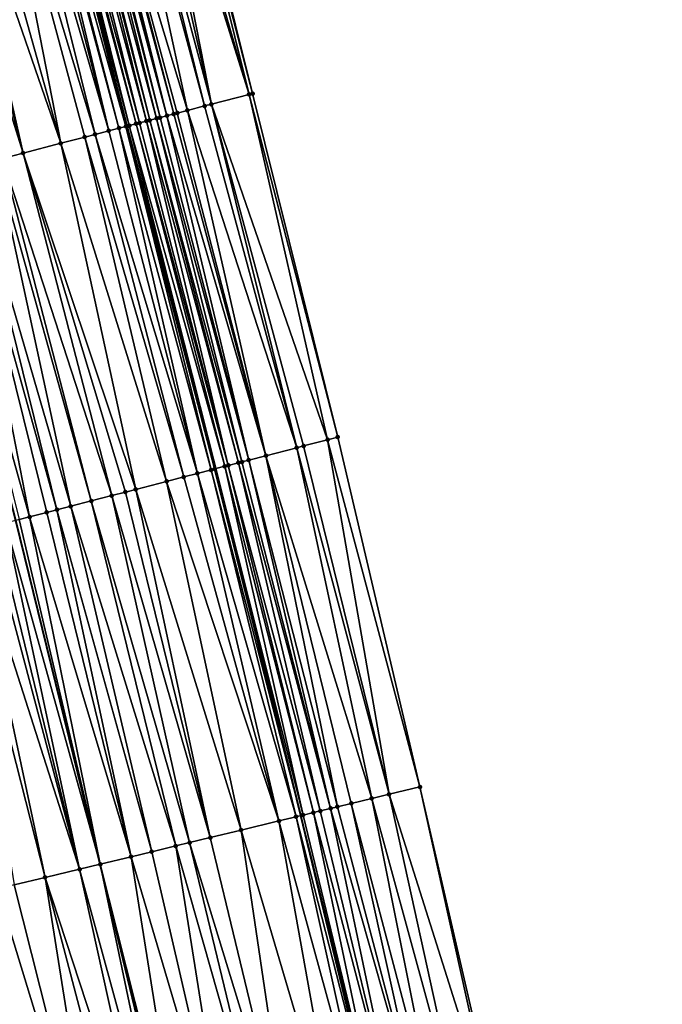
# Model space of a CAD drawing. Header units: feet. Extents: x 2004186 to 2014793, y 836912 to 864902.
# Tile 321 of 656: x 2010578 to 2010614, y 847304 to 847359. Entities that reach past the tile are written whole.
import ezdxf

# ---------------------------------------------------------------- set-up
doc = ezdxf.new("R2010")
doc.units = ezdxf.units.FT
doc.header["$LTSCALE"] = 100
doc.header["$MEASUREMENT"] = 0
for name, color, linetype, lineweight in [('EP_Travel Lane', 5, 'Continuous', 40), ('GPL_Skip Line', 2, 'Continuous', 40), ('Road Shots', 4, 'Continuous', 200), ('Road X-Section', 30, 'Continuous', 13)]:
    doc.layers.add(name, color=color, linetype=linetype, lineweight=lineweight)
doc.layers.add('I-77 SB_MM21-27-Surface-Border', color=7, linetype='Continuous')
doc.layers.add('I-77 SB_MM21-27-Surface-TIN', color=7, linetype='Continuous')

msp = doc.modelspace()

# ---------------------------------------------------------------- linework, layer by layer
at = {"layer": 'EP_Travel Lane'}
msp.add_polyline3d([(2010608.091378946, 847255.9501270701, 435.0121007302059), (2010603.394446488, 847275.3906890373, 434.9537945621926), (2010598.697513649, 847294.8312525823, 434.8961505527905), (2010594.000583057, 847314.2718068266, 434.8348474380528), (2010589.190720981, 847333.8803768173, 434.7601839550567), (2010584.182353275, 847353.2428890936, 434.6585365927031), (2010579.173935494, 847372.605594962, 434.6131880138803), (2010574.16553842, 847391.9682207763, 434.5445735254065), (2010569.039103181, 847411.4700085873, 434.4781928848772), (2010563.753789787, 847430.7588631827, 434.4026374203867), (2010558.468456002, 847450.0477921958, 434.3516094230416), (2010553.183134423, 847469.3366766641, 434.2858697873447), (2010547.781867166, 847488.7685210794, 434.2183601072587), (2010542.268788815, 847507.9936239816, 434.1532750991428), (2010536.755688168, 847527.2188046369, 434.1100472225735), (2010531.242614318, 847546.4438918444, 434.0405169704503)], dxfattribs=at)
at = {"layer": 'GPL_Skip Line'}
msp.add_polyline3d([(2010596.746246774, 847253.2076785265, 434.5645376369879), (2010592.049026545, 847272.648150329, 434.498719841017), (2010587.351797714, 847292.0886577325, 434.4466148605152), (2010582.654565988, 847311.5291771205, 434.3991260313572), (2010577.889383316, 847330.9526355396, 434.3357443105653), (2010572.876274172, 847350.313974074, 434.2487955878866), (2010567.863155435, 847369.6753496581, 434.1726220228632), (2010562.850011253, 847389.0368235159, 434.1250293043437), (2010557.764593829, 847408.3789562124, 434.0537638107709), (2010552.478721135, 847427.6676496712, 433.9758001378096), (2010547.192828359, 847446.9564164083, 433.9219558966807), (2010541.906942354, 847466.2451584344, 433.8599779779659), (2010536.53558436, 847485.5097937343, 433.7948865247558), (2010530.971944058, 847504.7202414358, 433.7267664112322), (2010525.4082939, 847523.9307231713, 433.6682218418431), (2010519.844656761, 847543.1411599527, 433.5970293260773)], dxfattribs=at)
at = {"layer": 'I-77 SB_MM21-27-Surface-Border', "color": 3, "linetype": 'ByBlock', "lineweight": -2}
msp.add_polyline3d([(2010537.901861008, 847548.3734999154, 434.2969934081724), (2010543.465499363, 847529.1630589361, 434.3670536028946), (2010549.029155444, 847509.9525567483, 434.4198438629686), (2010554.784894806, 847490.7977682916, 434.4942972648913), (2010560.230756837, 847471.2688848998, 434.5547133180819), (2010565.709528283, 847452.0330125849, 434.620206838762), (2010570.995420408, 847432.7442482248, 434.6747787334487), (2010576.088425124, 847413.4026213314, 434.7282799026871), (2010581.436470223, 847393.8517532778, 434.7942520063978), (2010586.449589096, 847374.490377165, 434.8702474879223), (2010591.269088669, 847355.0788855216, 434.9509261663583), (2010596.088601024, 847335.6673445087, 435.0172466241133), (2010600.733873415, 847315.8993769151, 435.0778965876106), (2010605.23669346, 847296.4119096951, 435.1348979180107), (2010609.933920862, 847276.9714082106, 435.1891929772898), (2010614.43675378, 847257.4838877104, 435.2256373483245)], dxfattribs=at)
at = {"layer": 'I-77 SB_MM21-27-Surface-TIN', "color": 128, "linetype": 'ByBlock', "lineweight": -2}
for points in [[(2010585.09432069, 847374.1393108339, 434.8279365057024), (2010584.513491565, 847373.9888530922, 434.8095872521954), (2010588.945773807, 847354.4770482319, 434.8756901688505)], [(2010585.481541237, 847374.2396116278, 434.8388991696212), (2010585.09432069, 847374.1393108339, 434.8279365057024), (2010591.0754799, 847355.0287293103, 434.9437537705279)], [(2010585.09432069, 847374.1393108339, 434.8279365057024), (2010588.945773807, 847354.4770482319, 434.8756901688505), (2010591.0754799, 847355.0287293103, 434.9437537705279)], [(2010586.255979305, 847374.4402249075, 434.8642249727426), (2010585.481541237, 847374.2396116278, 434.8388991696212), (2010591.0754799, 847355.0287293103, 434.9437537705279)], [(2010586.255979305, 847374.4402249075, 434.8642249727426), (2010591.269088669, 847355.0788855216, 434.9509261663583), (2010586.449589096, 847374.490377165, 434.8702474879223)], [(2010586.255979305, 847374.4402249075, 434.8642249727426), (2010591.0754799, 847355.0287293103, 434.9437537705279), (2010591.269088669, 847355.0788855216, 434.9509261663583)], [(2010583.351831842, 847373.6879433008, 434.7745441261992), (2010581.802951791, 847373.2867318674, 434.7282916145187), (2010587.590502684, 847354.125992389, 434.8364295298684)], [(2010583.739050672, 847373.7882507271, 434.7874357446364), (2010583.351831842, 847373.6879433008, 434.7745441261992), (2010588.558553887, 847354.3767450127, 434.8640221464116)], [(2010583.351831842, 847373.6879433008, 434.7745441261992), (2010587.590502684, 847354.125992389, 434.8364295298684), (2010588.558553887, 847354.3767450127, 434.8640221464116)], [(2010584.513491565, 847373.9888530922, 434.8095872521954), (2010583.739050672, 847373.7882507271, 434.7874357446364), (2010588.945773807, 847354.4770482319, 434.8756901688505)], [(2010583.739050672, 847373.7882507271, 434.7874357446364), (2010588.558553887, 847354.3767450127, 434.8640221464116), (2010588.945773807, 847354.4770482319, 434.8756901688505)], [(2010580.64131089, 847372.9857493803, 434.6721064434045), (2010580.447699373, 847372.9356037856, 434.668021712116), (2010585.460815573, 847353.5742379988, 434.7470446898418)], [(2010581.028527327, 847373.0860660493, 434.6876860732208), (2010580.64131089, 847372.9857493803, 434.6721064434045), (2010585.848038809, 847353.6745284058, 434.7549865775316)], [(2010580.64131089, 847372.9857493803, 434.6721064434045), (2010585.460815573, 847353.5742379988, 434.7470446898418), (2010585.848038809, 847353.6745284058, 434.7549865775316)], [(2010581.222138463, 847373.1362131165, 434.692199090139), (2010581.028527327, 847373.0860660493, 434.6876860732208), (2010586.041648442, 847353.7246812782, 434.7611878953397)], [(2010581.028527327, 847373.0860660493, 434.6876860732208), (2010585.848038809, 847353.6745284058, 434.7549865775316), (2010586.041648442, 847353.7246812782, 434.7611878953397)], [(2010581.415745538, 847373.1863758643, 434.7012723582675), (2010581.222138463, 847373.1362131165, 434.692199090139), (2010586.428859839, 847353.8250174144, 434.7824291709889)], [(2010581.222138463, 847373.1362131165, 434.692199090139), (2010586.041648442, 847353.7246812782, 434.7611878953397), (2010586.428859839, 847353.8250174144, 434.7824291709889)], [(2010581.609347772, 847373.2365573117, 434.715784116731), (2010581.415745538, 847373.1863758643, 434.7012723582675), (2010586.428859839, 847353.8250174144, 434.7824291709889)], [(2010581.802951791, 847373.2867318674, 434.7282916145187), (2010581.609347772, 847373.2365573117, 434.715784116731), (2010586.81606412, 847353.925381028, 434.8116617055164)], [(2010581.609347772, 847373.2365573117, 434.715784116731), (2010586.428859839, 847353.8250174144, 434.7824291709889), (2010586.81606412, 847353.925381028, 434.8116617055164)], [(2010581.802951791, 847373.2867318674, 434.7282916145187), (2010587.009671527, 847353.9755424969, 434.8203631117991), (2010587.590502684, 847354.125992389, 434.8364295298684)], [(2010581.802951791, 847373.2867318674, 434.7282916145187), (2010586.81606412, 847353.925381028, 434.8116617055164), (2010587.009671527, 847353.9755424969, 434.8203631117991)], [(2010578.5116156, 847372.4340265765, 434.5919078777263), (2010578.124395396, 847372.3337244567, 434.5805595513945), (2010583.137535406, 847352.9722667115, 434.6328383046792)], [(2010578.705223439, 847372.4841863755, 434.6001236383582), (2010578.5116156, 847372.4340265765, 434.5919078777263), (2010583.718367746, 847353.1227120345, 434.647575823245)], [(2010578.5116156, 847372.4340265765, 434.5919078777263), (2010583.137535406, 847352.9722667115, 434.6328383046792), (2010583.718367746, 847353.1227120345, 434.647575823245)], [(2010578.705223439, 847372.4841863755, 434.6001236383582), (2010584.105592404, 847353.2229969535, 434.653921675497), (2010579.173935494, 847372.605594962, 434.6131880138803)], [(2010578.705223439, 847372.4841863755, 434.6001236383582), (2010583.718367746, 847353.1227120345, 434.647575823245), (2010584.105592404, 847353.2229969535, 434.653921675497)], [(2010579.286054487, 847372.6346366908, 434.6163130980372), (2010579.173935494, 847372.605594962, 434.6131880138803), (2010584.299197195, 847353.2731685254, 434.665561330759)], [(2010584.105592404, 847353.2229969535, 434.653921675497), (2010584.182353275, 847353.2428890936, 434.6585365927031), (2010579.173935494, 847372.605594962, 434.6131880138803)], [(2010584.299197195, 847353.2731685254, 434.665561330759), (2010579.173935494, 847372.605594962, 434.6131880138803), (2010584.182353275, 847353.2428890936, 434.6585365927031)], [(2010579.479656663, 847372.6848183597, 434.6308892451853), (2010579.286054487, 847372.6346366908, 434.6163130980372), (2010584.299197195, 847353.2731685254, 434.665561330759)], [(2010579.67325674, 847372.735008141, 434.6478246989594), (2010579.479656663, 847372.6848183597, 434.6308892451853), (2010584.686389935, 847353.3735767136, 434.7077574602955)], [(2010579.479656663, 847372.6848183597, 434.6308892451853), (2010584.299197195, 847353.2731685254, 434.665561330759), (2010584.686389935, 847353.3735767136, 434.7077574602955)], [(2010580.060473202, 847372.8353247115, 434.663375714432), (2010579.67325674, 847372.735008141, 434.6478246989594), (2010584.879989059, 847353.4237701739, 434.7257629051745)], [(2010579.67325674, 847372.735008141, 434.6478246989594), (2010584.686389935, 847353.3735767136, 434.7077574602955), (2010584.879989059, 847353.4237701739, 434.7257629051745)], [(2010580.447699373, 847372.9356037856, 434.668021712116), (2010580.060473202, 847372.8353247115, 434.663375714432), (2010585.26720566, 847353.5240862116, 434.741158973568)], [(2010580.060473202, 847372.8353247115, 434.663375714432), (2010584.879989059, 847353.4237701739, 434.7257629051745), (2010585.26720566, 847353.5240862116, 434.741158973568)], [(2010580.447699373, 847372.9356037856, 434.668021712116), (2010585.26720566, 847353.5240862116, 434.741158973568), (2010585.460815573, 847353.5742379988, 434.7470446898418)], [(2010576.57553097, 847371.932452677, 434.5167565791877), (2010575.026661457, 847371.5312005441, 434.4586674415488), (2010580.427009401, 847352.2700923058, 434.5360760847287)], [(2010577.543568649, 847372.1832575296, 434.5595388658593), (2010576.57553097, 847371.932452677, 434.5167565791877), (2010582.363098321, 847352.7716496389, 434.6064093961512)], [(2010576.57553097, 847371.932452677, 434.5167565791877), (2010581.782270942, 847352.6211851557, 434.5860995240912), (2010582.363098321, 847352.7716496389, 434.6064093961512)], [(2010576.57553097, 847371.932452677, 434.5167565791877), (2010580.427009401, 847352.2700923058, 434.5360760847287), (2010581.782270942, 847352.6211851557, 434.5860995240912)], [(2010578.124395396, 847372.3337244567, 434.5805595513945), (2010577.543568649, 847372.1832575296, 434.5595388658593), (2010583.137535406, 847352.9722667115, 434.6328383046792)], [(2010577.543568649, 847372.1832575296, 434.5595388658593), (2010582.363098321, 847352.7716496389, 434.6064093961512), (2010583.137535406, 847352.9722667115, 434.6328383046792)], [(2010575.026661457, 847371.5312005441, 434.4586674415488), (2010573.865008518, 847371.2302645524, 434.4160044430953), (2010580.427009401, 847352.2700923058, 434.5360760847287)], [(2010573.284184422, 847371.0797873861, 434.3920060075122), (2010572.316144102, 847370.8289927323, 434.3521897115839), (2010578.297313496, 847351.7183718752, 434.4565677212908)], [(2010572.316144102, 847370.8289927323, 434.3521897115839), (2010577.135660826, 847351.4174348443, 434.4136024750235), (2010578.297313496, 847351.7183718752, 434.4565677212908)], [(2010573.865008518, 847371.2302645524, 434.4160044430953), (2010573.284184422, 847371.0797873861, 434.3920060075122), (2010578.297313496, 847351.7183718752, 434.4565677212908)], [(2010573.865008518, 847371.2302645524, 434.4160044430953), (2010578.297313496, 847351.7183718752, 434.4565677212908), (2010580.427009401, 847352.2700923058, 434.5360760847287)], [(2010591.0754799, 847355.0287293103, 434.9437537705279), (2010588.945773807, 847354.4770482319, 434.8756901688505), (2010595.507771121, 847335.5168897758, 434.9997723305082)], [(2010591.0754799, 847355.0287293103, 434.9437537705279), (2010596.088601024, 847335.6673445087, 435.0172466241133), (2010591.269088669, 847355.0788855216, 434.9509261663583)], [(2010591.0754799, 847355.0287293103, 434.9437537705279), (2010595.507771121, 847335.5168897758, 434.9997723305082), (2010596.088601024, 847335.6673445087, 435.0172466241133)], [(2010587.590502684, 847354.125992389, 434.8364295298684), (2010587.009671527, 847353.9755424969, 434.8203631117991), (2010592.022795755, 847334.6141457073, 434.8903694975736)], [(2010588.558553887, 847354.3767450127, 434.8640221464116), (2010587.590502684, 847354.125992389, 434.8364295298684), (2010593.765283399, 847335.0655178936, 434.945115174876)], [(2010587.590502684, 847354.125992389, 434.8364295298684), (2010592.022795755, 847334.6141457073, 434.8903694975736), (2010593.765283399, 847335.0655178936, 434.945115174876)], [(2010588.945773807, 847354.4770482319, 434.8756901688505), (2010588.558553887, 847354.3767450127, 434.8640221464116), (2010593.765283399, 847335.0655178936, 434.945115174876)], [(2010588.945773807, 847354.4770482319, 434.8756901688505), (2010594.15250408, 847335.165818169, 434.9559270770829), (2010595.507771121, 847335.5168897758, 434.9997723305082)], [(2010588.945773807, 847354.4770482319, 434.8756901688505), (2010593.765283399, 847335.0655178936, 434.945115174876), (2010594.15250408, 847335.165818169, 434.9559270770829)], [(2010585.26720566, 847353.5240862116, 434.741158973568), (2010584.879989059, 847353.4237701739, 434.7257629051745), (2010589.893102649, 847334.0624144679, 434.8077176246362)], [(2010585.460815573, 847353.5742379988, 434.7470446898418), (2010585.26720566, 847353.5240862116, 434.741158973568), (2010590.473934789, 847334.2128605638, 434.8226799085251)], [(2010585.26720566, 847353.5240862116, 434.741158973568), (2010589.893102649, 847334.0624144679, 434.8077176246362), (2010590.473934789, 847334.2128605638, 434.8226799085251)], [(2010585.848038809, 847353.6745284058, 434.7549865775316), (2010585.460815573, 847353.5742379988, 434.7470446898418), (2010590.667542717, 847334.2630200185, 434.8307955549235)], [(2010585.460815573, 847353.5742379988, 434.7470446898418), (2010590.473934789, 847334.2128605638, 434.8226799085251), (2010590.667542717, 847334.2630200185, 434.8307955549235)], [(2010586.041648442, 847353.7246812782, 434.7611878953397), (2010585.848038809, 847353.6745284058, 434.7549865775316), (2010591.054754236, 847334.3633556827, 434.851899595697)], [(2010585.848038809, 847353.6745284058, 434.7549865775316), (2010590.667542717, 847334.2630200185, 434.8307955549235), (2010591.054754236, 847334.3633556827, 434.851899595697)], [(2010586.428859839, 847353.8250174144, 434.7824291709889), (2010586.041648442, 847353.7246812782, 434.7611878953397), (2010591.054754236, 847334.3633556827, 434.851899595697)], [(2010586.81606412, 847353.925381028, 434.8116617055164), (2010586.428859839, 847353.8250174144, 434.7824291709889), (2010592.022795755, 847334.6141457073, 434.8903694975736)], [(2010586.428859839, 847353.8250174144, 434.7824291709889), (2010591.054754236, 847334.3633556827, 434.851899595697), (2010592.022795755, 847334.6141457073, 434.8903694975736)], [(2010587.009671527, 847353.9755424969, 434.8203631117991), (2010586.81606412, 847353.925381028, 434.8116617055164), (2010592.022795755, 847334.6141457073, 434.8903694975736)], [(2010583.137535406, 847352.9722667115, 434.6328383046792), (2010582.363098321, 847352.7716496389, 434.6064093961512), (2010588.150641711, 847333.6109391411, 434.7229756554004)], [(2010583.718367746, 847353.1227120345, 434.647575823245), (2010583.137535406, 847352.9722667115, 434.6328383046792), (2010588.150641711, 847333.6109391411, 434.7229756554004)], [(2010584.105592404, 847353.2229969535, 434.653921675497), (2010583.718367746, 847353.1227120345, 434.647575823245), (2010588.925082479, 847333.8115419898, 434.7452678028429)], [(2010583.718367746, 847353.1227120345, 434.647575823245), (2010588.150641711, 847333.6109391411, 434.7229756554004), (2010588.925082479, 847333.8115419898, 434.7452678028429)], [(2010584.105592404, 847353.2229969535, 434.653921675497), (2010589.190720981, 847333.8803768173, 434.7601839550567), (2010584.182353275, 847353.2428890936, 434.6585365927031)], [(2010584.105592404, 847353.2229969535, 434.653921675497), (2010589.118689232, 847333.8617059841, 434.7547036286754), (2010589.190720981, 847333.8803768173, 434.7601839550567)], [(2010584.105592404, 847353.2229969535, 434.653921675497), (2010588.925082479, 847333.8115419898, 434.7452678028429), (2010589.118689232, 847333.8617059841, 434.7547036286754)], [(2010584.299197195, 847353.2731685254, 434.665561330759), (2010584.182353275, 847353.2428890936, 434.6585365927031), (2010589.190720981, 847333.8803768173, 434.7601839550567)], [(2010584.686389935, 847353.3735767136, 434.7077574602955), (2010584.299197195, 847353.2731685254, 434.665561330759), (2010589.699495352, 847334.012252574, 434.798892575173)], [(2010584.299197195, 847353.2731685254, 434.665561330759), (2010589.190720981, 847333.8803768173, 434.7601839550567), (2010589.699495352, 847334.012252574, 434.798892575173)], [(2010584.879989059, 847353.4237701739, 434.7257629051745), (2010584.686389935, 847353.3735767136, 434.7077574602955), (2010589.893102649, 847334.0624144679, 434.8077176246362)], [(2010584.686389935, 847353.3735767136, 434.7077574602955), (2010589.699495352, 847334.012252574, 434.798892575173), (2010589.893102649, 847334.0624144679, 434.8077176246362)], [(2010581.782270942, 847352.6211851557, 434.5860995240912), (2010580.427009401, 847352.2700923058, 434.5360760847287), (2010586.408161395, 847333.1595386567, 434.6600000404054)], [(2010582.363098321, 847352.7716496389, 434.6064093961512), (2010581.782270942, 847352.6211851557, 434.5860995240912), (2010587.376203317, 847333.4103271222, 434.6980164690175)], [(2010581.782270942, 847352.6211851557, 434.5860995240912), (2010586.408161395, 847333.1595386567, 434.6600000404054), (2010587.376203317, 847333.4103271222, 434.6980164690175)], [(2010582.363098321, 847352.7716496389, 434.6064093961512), (2010587.376203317, 847333.4103271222, 434.6980164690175), (2010588.150641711, 847333.6109391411, 434.7229756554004)], [(2010580.427009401, 847352.2700923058, 434.5360760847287), (2010578.297313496, 847351.7183718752, 434.4565677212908), (2010584.665687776, 847332.7081123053, 434.5895015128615)], [(2010580.427009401, 847352.2700923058, 434.5360760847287), (2010584.665687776, 847332.7081123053, 434.5895015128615), (2010586.408161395, 847333.1595386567, 434.6600000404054)], [(2010576.748445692, 847351.3171131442, 434.3965596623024), (2010575.39318925, 847350.9660006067, 434.3408104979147), (2010580.987120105, 847331.7551484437, 434.454434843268)], [(2010577.135660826, 847351.4174348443, 434.4136024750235), (2010576.748445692, 847351.3171131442, 434.3965596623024), (2010582.148768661, 847332.0561013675, 434.5020220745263)], [(2010576.748445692, 847351.3171131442, 434.3965596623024), (2010580.987120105, 847331.7551484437, 434.454434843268), (2010582.148768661, 847332.0561013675, 434.5020220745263)], [(2010578.297313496, 847351.7183718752, 434.4565677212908), (2010577.135660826, 847351.4174348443, 434.4136024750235), (2010583.310423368, 847332.357030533, 434.5426998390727)], [(2010577.135660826, 847351.4174348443, 434.4136024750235), (2010582.148768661, 847332.0561013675, 434.5020220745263), (2010583.310423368, 847332.357030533, 434.5426998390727)], [(2010578.297313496, 847351.7183718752, 434.4565677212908), (2010584.084858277, 847332.5576560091, 434.5715726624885), (2010584.665687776, 847332.7081123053, 434.5895015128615)], [(2010578.297313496, 847351.7183718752, 434.4565677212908), (2010583.310423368, 847332.357030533, 434.5426998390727), (2010584.084858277, 847332.5576560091, 434.5715726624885)], [(2010574.812363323, 847350.8155305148, 434.3188694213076), (2010573.263490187, 847350.4142923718, 434.2648490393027), (2010578.663815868, 847331.1532701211, 434.3672652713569)], [(2010575.39318925, 847350.9660006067, 434.3408104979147), (2010574.812363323, 847350.8155305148, 434.3188694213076), (2010580.212683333, 847331.5545301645, 434.4276550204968)], [(2010574.812363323, 847350.8155305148, 434.3188694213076), (2010579.631857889, 847331.4040582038, 434.4051704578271), (2010580.212683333, 847331.5545301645, 434.4276550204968)], [(2010574.812363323, 847350.8155305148, 434.3188694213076), (2010578.663815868, 847331.1532701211, 434.3672652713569), (2010579.631857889, 847331.4040582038, 434.4051704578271)], [(2010575.39318925, 847350.9660006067, 434.3408104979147), (2010580.212683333, 847331.5545301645, 434.4276550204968), (2010580.987120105, 847331.7551484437, 434.454434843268)], [(2010573.263490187, 847350.4142923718, 434.2648490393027), (2010578.082992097, 847331.0027917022, 434.3429024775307), (2010578.663815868, 847331.1532701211, 434.3672652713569)], [(2010594.15250408, 847335.165818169, 434.9559270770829), (2010593.765283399, 847335.0655178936, 434.945115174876), (2010598.984258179, 847315.4764743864, 435.0199251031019)], [(2010595.507771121, 847335.5168897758, 434.9997723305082), (2010594.15250408, 847335.165818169, 434.9559270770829), (2010598.984258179, 847315.4764743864, 435.0199251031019)], [(2010595.507771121, 847335.5168897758, 434.9997723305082), (2010600.733873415, 847315.8993769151, 435.0778965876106), (2010596.088601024, 847335.6673445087, 435.0172466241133)], [(2010595.507771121, 847335.5168897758, 434.9997723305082), (2010598.984258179, 847315.4764743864, 435.0199251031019), (2010600.733873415, 847315.8993769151, 435.0778965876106)], [(2010592.022795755, 847334.6141457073, 434.8903694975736), (2010591.054754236, 847334.3633556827, 434.851899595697), (2010596.06823883, 847314.7716118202, 434.913669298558)], [(2010593.765283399, 847335.0655178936, 434.945115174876), (2010592.022795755, 847334.6141457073, 434.8903694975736), (2010598.012248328, 847315.2415342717, 434.9899275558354)], [(2010592.022795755, 847334.6141457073, 434.8903694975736), (2010596.845838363, 847314.95959846, 434.9509745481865), (2010598.012248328, 847315.2415342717, 434.9899275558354)], [(2010592.022795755, 847334.6141457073, 434.8903694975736), (2010596.06823883, 847314.7716118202, 434.913669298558), (2010596.845838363, 847314.95959846, 434.9509745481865)], [(2010593.765283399, 847335.0655178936, 434.945115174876), (2010598.012248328, 847315.2415342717, 434.9899275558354), (2010598.984258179, 847315.4764743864, 435.0199251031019)], [(2010589.699495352, 847334.012252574, 434.798892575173), (2010589.190720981, 847333.8803768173, 434.7601839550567), (2010594.124227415, 847314.301697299, 434.8404656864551)], [(2010589.893102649, 847334.0624144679, 434.8077176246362), (2010589.699495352, 847334.012252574, 434.798892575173), (2010594.707426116, 847314.4426912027, 434.8699560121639)], [(2010589.699495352, 847334.012252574, 434.798892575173), (2010594.124227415, 847314.301697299, 434.8404656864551), (2010594.707426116, 847314.4426912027, 434.8699560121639)], [(2010590.473934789, 847334.2128605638, 434.8226799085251), (2010589.893102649, 847334.0624144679, 434.8077176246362), (2010595.096228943, 847314.5366718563, 434.8837297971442)], [(2010589.893102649, 847334.0624144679, 434.8077176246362), (2010594.707426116, 847314.4426912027, 434.8699560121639), (2010595.096228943, 847314.5366718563, 434.8837297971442)], [(2010590.667542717, 847334.2630200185, 434.8307955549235), (2010590.473934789, 847334.2128605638, 434.8226799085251), (2010595.679436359, 847314.6776296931, 434.8993278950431)], [(2010590.473934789, 847334.2128605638, 434.8226799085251), (2010595.096228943, 847314.5366718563, 434.8837297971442), (2010595.679436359, 847314.6776296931, 434.8993278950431)], [(2010591.054754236, 847334.3633556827, 434.851899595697), (2010590.667542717, 847334.2630200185, 434.8307955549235), (2010595.679436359, 847314.6776296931, 434.8993278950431)], [(2010591.054754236, 847334.3633556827, 434.851899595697), (2010595.679436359, 847314.6776296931, 434.8993278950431), (2010596.06823883, 847314.7716118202, 434.913669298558)], [(2010588.150641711, 847333.6109391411, 434.7229756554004), (2010587.376203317, 847333.4103271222, 434.6980164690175), (2010592.76341652, 847313.9727691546, 434.7938531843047)], [(2010588.925082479, 847333.8115419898, 434.7452678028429), (2010588.150641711, 847333.6109391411, 434.7229756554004), (2010593.73542703, 847314.207706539, 434.8227990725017)], [(2010588.150641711, 847333.6109391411, 434.7229756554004), (2010592.76341652, 847313.9727691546, 434.7938531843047), (2010593.73542703, 847314.207706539, 434.8227990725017)], [(2010589.118689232, 847333.8617059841, 434.7547036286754), (2010588.925082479, 847333.8115419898, 434.7452678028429), (2010594.000583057, 847314.2718068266, 434.8348474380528)], [(2010588.925082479, 847333.8115419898, 434.7452678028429), (2010593.73542703, 847314.207706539, 434.8227990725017), (2010594.000583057, 847314.2718068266, 434.8348474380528)], [(2010589.118689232, 847333.8617059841, 434.7547036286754), (2010594.000583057, 847314.2718068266, 434.8348474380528), (2010589.190720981, 847333.8803768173, 434.7601839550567)], [(2010594.124227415, 847314.301697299, 434.8404656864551), (2010589.190720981, 847333.8803768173, 434.7601839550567), (2010594.000583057, 847314.2718068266, 434.8348474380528)], [(2010586.408161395, 847333.1595386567, 434.6600000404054), (2010584.665687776, 847332.7081123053, 434.5895015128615), (2010590.625004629, 847313.4558604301, 434.7122695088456)], [(2010587.376203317, 847333.4103271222, 434.6980164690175), (2010586.408161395, 847333.1595386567, 434.6600000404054), (2010592.76341652, 847313.9727691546, 434.7938531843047)], [(2010586.408161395, 847333.1595386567, 434.6600000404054), (2010590.625004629, 847313.4558604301, 434.7122695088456), (2010592.76341652, 847313.9727691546, 434.7938531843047)], [(2010583.310423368, 847332.357030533, 434.5426998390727), (2010582.148768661, 847332.0561013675, 434.5020220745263), (2010587.708989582, 847312.7509800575, 434.5991550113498)], [(2010584.084858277, 847332.5576560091, 434.5715726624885), (2010583.310423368, 847332.357030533, 434.5426998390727), (2010588.875391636, 847313.0329486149, 434.6507209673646)], [(2010583.310423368, 847332.357030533, 434.5426998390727), (2010587.708989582, 847312.7509800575, 434.5991550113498), (2010588.875391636, 847313.0329486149, 434.6507209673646)], [(2010584.665687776, 847332.7081123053, 434.5895015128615), (2010584.084858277, 847332.5576560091, 434.5715726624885), (2010588.875391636, 847313.0329486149, 434.6507209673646)], [(2010584.665687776, 847332.7081123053, 434.5895015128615), (2010588.875391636, 847313.0329486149, 434.6507209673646), (2010590.625004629, 847313.4558604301, 434.7122695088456)], [(2010582.148768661, 847332.0561013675, 434.5020220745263), (2010580.987120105, 847331.7551484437, 434.454434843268), (2010586.931384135, 847312.5630178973, 434.5712787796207)], [(2010582.148768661, 847332.0561013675, 434.5020220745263), (2010586.931384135, 847312.5630178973, 434.5712787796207), (2010587.708989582, 847312.7509800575, 434.5991550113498)], [(2010579.631857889, 847331.4040582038, 434.4051704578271), (2010578.663815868, 847331.1532701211, 434.3672652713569), (2010584.404173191, 847311.9521128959, 434.4699035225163)], [(2010580.212683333, 847331.5545301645, 434.4276550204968), (2010579.631857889, 847331.4040582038, 434.4051704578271), (2010584.404173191, 847311.9521128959, 434.4699035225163)], [(2010580.987120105, 847331.7551484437, 434.454434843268), (2010580.212683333, 847331.5545301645, 434.4276550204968), (2010585.570581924, 847312.2340538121, 434.5108226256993)], [(2010580.212683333, 847331.5545301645, 434.4276550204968), (2010584.404173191, 847311.9521128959, 434.4699035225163), (2010585.570581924, 847312.2340538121, 434.5108226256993)], [(2010580.987120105, 847331.7551484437, 434.454434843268), (2010585.570581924, 847312.2340538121, 434.5108226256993), (2010586.931384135, 847312.5630178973, 434.5712787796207)], [(2010577.308556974, 847330.8021670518, 434.314269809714), (2010576.727725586, 847330.6517180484, 434.2984618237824), (2010581.488156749, 847311.247238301, 434.3590144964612)], [(2010577.308556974, 847330.8021670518, 434.314269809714), (2010582.654565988, 847311.5291771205, 434.3991260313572), (2010577.889383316, 847330.9526355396, 434.3357443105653)], [(2010577.308556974, 847330.8021670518, 434.314269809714), (2010581.488156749, 847311.247238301, 434.3590144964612), (2010582.654565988, 847311.5291771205, 434.3991260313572)], [(2010578.082992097, 847331.0027917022, 434.3429024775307), (2010577.889383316, 847330.9526355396, 434.3357443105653), (2010582.654565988, 847311.5291771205, 434.3991260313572)], [(2010578.663815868, 847331.1532701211, 434.3672652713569), (2010578.082992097, 847331.0027917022, 434.3429024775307), (2010582.654565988, 847311.5291771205, 434.3991260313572)], [(2010578.663815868, 847331.1532701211, 434.3672652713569), (2010582.654565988, 847311.5291771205, 434.3991260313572), (2010584.404173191, 847311.9521128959, 434.4699035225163)], [(2010575.372471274, 847330.3005972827, 434.2403197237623), (2010574.598037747, 847330.0999664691, 434.2098945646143), (2010579.544152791, 847310.7772929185, 434.2739237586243)], [(2010576.340506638, 847330.5514110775, 434.2857027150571), (2010575.372471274, 847330.3005972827, 434.2403197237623), (2010581.488156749, 847311.247238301, 434.3590144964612)], [(2010575.372471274, 847330.3005972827, 434.2403197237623), (2010579.544152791, 847310.7772929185, 434.2739237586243), (2010581.488156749, 847311.247238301, 434.3590144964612)], [(2010576.727725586, 847330.6517180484, 434.2984618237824), (2010576.340506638, 847330.5514110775, 434.2857027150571), (2010581.488156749, 847311.247238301, 434.3590144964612)], [(2010574.598037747, 847330.0999664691, 434.2098945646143), (2010577.79454385, 847310.354364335, 434.2059163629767), (2010579.544152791, 847310.7772929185, 434.2739237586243)], [(2010598.984258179, 847315.4764743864, 435.0199251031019), (2010605.042291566, 847296.3649213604, 435.1287779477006), (2010600.733873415, 847315.8993769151, 435.0778965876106)], [(2010600.733873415, 847315.8993769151, 435.0778965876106), (2010605.042291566, 847296.3649213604, 435.1287779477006), (2010605.23669346, 847296.4119096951, 435.1348979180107)], [(2010598.012248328, 847315.2415342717, 434.9899275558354), (2010596.845838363, 847314.95959846, 434.9509745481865), (2010601.931864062, 847295.6130963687, 435.0263768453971)], [(2010598.984258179, 847315.4764743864, 435.0199251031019), (2010598.012248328, 847315.2415342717, 434.9899275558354), (2010603.292677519, 847295.9420139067, 435.0689063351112)], [(2010598.012248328, 847315.2415342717, 434.9899275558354), (2010601.931864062, 847295.6130963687, 435.0263768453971), (2010603.292677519, 847295.9420139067, 435.0689063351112)], [(2010598.984258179, 847315.4764743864, 435.0199251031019), (2010603.292677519, 847295.9420139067, 435.0689063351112), (2010605.042291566, 847296.3649213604, 435.1287779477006)], [(2010595.096228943, 847314.5366718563, 434.8837297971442), (2010594.707426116, 847314.4426912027, 434.8699560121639), (2010599.793451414, 847295.0961907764, 434.945995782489)], [(2010595.679436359, 847314.6776296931, 434.8993278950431), (2010595.096228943, 847314.5366718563, 434.8837297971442), (2010599.793451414, 847295.0961907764, 434.945995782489)], [(2010596.06823883, 847314.7716118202, 434.913669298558), (2010595.679436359, 847314.6776296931, 434.8993278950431), (2010601.154259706, 847295.4251296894, 434.9967586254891)], [(2010595.679436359, 847314.6776296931, 434.8993278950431), (2010599.793451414, 847295.0961907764, 434.945995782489), (2010601.154259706, 847295.4251296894, 434.9967586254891)], [(2010596.845838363, 847314.95959846, 434.9509745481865), (2010596.06823883, 847314.7716118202, 434.913669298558), (2010601.154259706, 847295.4251296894, 434.9967586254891)], [(2010596.845838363, 847314.95959846, 434.9509745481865), (2010601.154259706, 847295.4251296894, 434.9967586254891), (2010601.931864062, 847295.6130963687, 435.0263768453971)], [(2010592.76341652, 847313.9727691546, 434.7938531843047), (2010590.625004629, 847313.4558604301, 434.7122695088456), (2010596.294241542, 847294.2503004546, 434.7972045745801)], [(2010593.73542703, 847314.207706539, 434.8227990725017), (2010592.76341652, 847313.9727691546, 434.7938531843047), (2010598.043845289, 847294.6732505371, 434.873495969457)], [(2010592.76341652, 847313.9727691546, 434.7938531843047), (2010596.294241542, 847294.2503004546, 434.7972045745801), (2010598.043845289, 847294.6732505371, 434.873495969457)], [(2010593.73542703, 847314.207706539, 434.8227990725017), (2010598.697513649, 847294.8312525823, 434.8961505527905), (2010594.000583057, 847314.2718068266, 434.8348474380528)], [(2010593.73542703, 847314.207706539, 434.8227990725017), (2010598.043845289, 847294.6732505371, 434.873495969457), (2010598.697513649, 847294.8312525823, 434.8961505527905)], [(2010594.124227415, 847314.301697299, 434.8404656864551), (2010594.000583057, 847314.2718068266, 434.8348474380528), (2010598.821451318, 847294.8612102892, 434.9004459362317)], [(2010598.821451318, 847294.8612102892, 434.9004459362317), (2010594.000583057, 847314.2718068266, 434.8348474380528), (2010598.697513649, 847294.8312525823, 434.8961505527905)], [(2010594.707426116, 847314.4426912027, 434.8699560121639), (2010594.124227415, 847314.301697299, 434.8404656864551), (2010598.821451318, 847294.8612102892, 434.9004459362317)], [(2010594.707426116, 847314.4426912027, 434.8699560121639), (2010598.821451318, 847294.8612102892, 434.9004459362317), (2010599.793451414, 847295.0961907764, 434.945995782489)], [(2010590.625004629, 847313.4558604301, 434.7122695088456), (2010588.875391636, 847313.0329486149, 434.6507209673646), (2010593.572623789, 847293.5924274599, 434.6975400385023)], [(2010590.625004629, 847313.4558604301, 434.7122695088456), (2010593.572623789, 847293.5924274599, 434.6975400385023), (2010596.294241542, 847294.2503004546, 434.7972045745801)], [(2010588.875391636, 847313.0329486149, 434.6507209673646), (2010587.708989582, 847312.7509800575, 434.5991550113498), (2010593.572623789, 847293.5924274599, 434.6975400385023)], [(2010586.931384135, 847312.5630178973, 434.5712787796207), (2010585.570581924, 847312.2340538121, 434.5108226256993), (2010590.073412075, 847292.7465447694, 434.5516881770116)], [(2010587.708989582, 847312.7509800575, 434.5991550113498), (2010586.931384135, 847312.5630178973, 434.5712787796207), (2010592.406219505, 847293.3104681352, 434.6495283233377)], [(2010586.931384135, 847312.5630178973, 434.5712787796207), (2010590.073412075, 847292.7465447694, 434.5516881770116), (2010592.406219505, 847293.3104681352, 434.6495283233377)], [(2010587.708989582, 847312.7509800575, 434.5991550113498), (2010592.406219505, 847293.3104681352, 434.6495283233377), (2010593.572623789, 847293.5924274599, 434.6975400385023)], [(2010584.404173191, 847311.9521128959, 434.4699035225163), (2010582.654565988, 847311.5291771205, 434.3991260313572), (2010587.546199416, 847292.1356468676, 434.4530430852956)], [(2010585.570581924, 847312.2340538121, 434.5108226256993), (2010584.404173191, 847311.9521128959, 434.4699035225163), (2010590.073412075, 847292.7465447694, 434.5516881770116)], [(2010584.404173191, 847311.9521128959, 434.4699035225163), (2010587.546199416, 847292.1356468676, 434.4530430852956), (2010590.073412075, 847292.7465447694, 434.5516881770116)], [(2010581.488156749, 847311.247238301, 434.3590144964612), (2010579.544152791, 847310.7772929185, 434.2739237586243), (2010585.796584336, 847291.7127436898, 434.3948184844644)], [(2010581.488156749, 847311.247238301, 434.3590144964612), (2010586.76859261, 847291.9476903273, 434.427330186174), (2010582.654565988, 847311.5291771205, 434.3991260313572)], [(2010581.488156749, 847311.247238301, 434.3590144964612), (2010585.796584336, 847291.7127436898, 434.3948184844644), (2010586.76859261, 847291.9476903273, 434.427330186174)], [(2010586.76859261, 847291.9476903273, 434.427330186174), (2010587.351797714, 847292.0886577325, 434.4466148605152), (2010582.654565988, 847311.5291771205, 434.3991260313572)], [(2010587.546199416, 847292.1356468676, 434.4530430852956), (2010582.654565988, 847311.5291771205, 434.3991260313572), (2010587.351797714, 847292.0886577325, 434.4466148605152)], [(2010579.544152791, 847310.7772929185, 434.2739237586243), (2010577.79454385, 847310.354364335, 434.2059163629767), (2010582.686169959, 847290.9608643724, 434.2714921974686)], [(2010579.544152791, 847310.7772929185, 434.2739237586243), (2010584.63018016, 847291.4307839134, 434.3466327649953), (2010585.796584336, 847291.7127436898, 434.3948184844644)], [(2010579.544152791, 847310.7772929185, 434.2739237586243), (2010582.686169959, 847290.9608643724, 434.2714921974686), (2010584.63018016, 847291.4307839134, 434.3466327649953)], [(2010576.822535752, 847310.1194169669, 434.1731249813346), (2010573.712116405, 847309.3675582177, 434.0577266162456), (2010578.992540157, 847290.0680603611, 434.1453327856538)], [(2010577.79454385, 847310.354364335, 434.2059163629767), (2010576.822535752, 847310.1194169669, 434.1731249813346), (2010582.686169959, 847290.9608643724, 434.2714921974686)], [(2010576.822535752, 847310.1194169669, 434.1731249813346), (2010578.992540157, 847290.0680603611, 434.1453327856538), (2010582.686169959, 847290.9608643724, 434.2714921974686)], [(2010573.712116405, 847309.3675582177, 434.0577266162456), (2010572.934508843, 847309.1796048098, 434.033221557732), (2010578.992540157, 847290.0680603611, 434.1453327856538)], [(2010572.934508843, 847309.1796048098, 434.033221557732), (2010577.048522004, 847289.5981737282, 434.0828677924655), (2010578.992540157, 847290.0680603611, 434.1453327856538)]]:
    msp.add_3dface(points, dxfattribs=at)
at = {"layer": 'Road Shots', "lineweight": 100}
for p in [(2010591.0754799, 847355.0287293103, 434.9437537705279), (2010591.269088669, 847355.0788855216, 434.9509261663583), (2010587.590502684, 847354.125992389, 434.8364295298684), (2010588.558553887, 847354.3767450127, 434.8640221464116), (2010588.945773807, 847354.4770482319, 434.8756901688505), (2010585.26720566, 847353.5240862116, 434.741158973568), (2010585.460815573, 847353.5742379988, 434.7470446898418), (2010585.848038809, 847353.6745284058, 434.7549865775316), (2010586.041648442, 847353.7246812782, 434.7611878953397), (2010586.428859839, 847353.8250174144, 434.7824291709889), (2010586.81606412, 847353.925381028, 434.8116617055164), (2010587.009671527, 847353.9755424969, 434.8203631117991), (2010583.137535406, 847352.9722667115, 434.6328383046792), (2010583.718367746, 847353.1227120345, 434.647575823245), (2010584.105592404, 847353.2229969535, 434.653921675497), (2010584.299197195, 847353.2731685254, 434.665561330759), (2010584.686389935, 847353.3735767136, 434.7077574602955), (2010584.879989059, 847353.4237701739, 434.7257629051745), (2010581.782270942, 847352.6211851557, 434.5860995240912), (2010582.363098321, 847352.7716496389, 434.6064093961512), (2010580.427009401, 847352.2700923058, 434.5360760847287), (2010578.297313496, 847351.7183718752, 434.4565677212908), (2010594.15250408, 847335.165818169, 434.9559270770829), (2010595.507771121, 847335.5168897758, 434.9997723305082), (2010596.088601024, 847335.6673445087, 435.0172466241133), (2010592.022795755, 847334.6141457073, 434.8903694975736), (2010593.765283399, 847335.0655178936, 434.945115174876), (2010589.699495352, 847334.012252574, 434.798892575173), (2010589.893102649, 847334.0624144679, 434.8077176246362), (2010590.473934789, 847334.2128605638, 434.8226799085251), (2010590.667542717, 847334.2630200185, 434.8307955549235), (2010591.054754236, 847334.3633556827, 434.851899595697), (2010588.150641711, 847333.6109391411, 434.7229756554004), (2010588.925082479, 847333.8115419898, 434.7452678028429), (2010589.118689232, 847333.8617059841, 434.7547036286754), (2010586.408161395, 847333.1595386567, 434.6600000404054), (2010587.376203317, 847333.4103271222, 434.6980164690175), (2010583.310423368, 847332.357030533, 434.5426998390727), (2010584.084858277, 847332.5576560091, 434.5715726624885), (2010584.665687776, 847332.7081123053, 434.5895015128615), (2010582.148768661, 847332.0561013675, 434.5020220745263), (2010579.631857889, 847331.4040582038, 434.4051704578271), (2010580.212683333, 847331.5545301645, 434.4276550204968), (2010580.987120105, 847331.7551484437, 434.454434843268), (2010578.663815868, 847331.1532701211, 434.3672652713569), (2010600.733873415, 847315.8993769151, 435.0778965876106), (2010598.012248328, 847315.2415342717, 434.9899275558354), (2010598.984258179, 847315.4764743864, 435.0199251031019), (2010595.096228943, 847314.5366718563, 434.8837297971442), (2010595.679436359, 847314.6776296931, 434.8993278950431), (2010596.06823883, 847314.7716118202, 434.913669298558), (2010596.845838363, 847314.95959846, 434.9509745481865), (2010592.76341652, 847313.9727691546, 434.7938531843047), (2010593.73542703, 847314.207706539, 434.8227990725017), (2010594.124227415, 847314.301697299, 434.8404656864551), (2010594.707426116, 847314.4426912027, 434.8699560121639), (2010590.625004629, 847313.4558604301, 434.7122695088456), (2010588.875391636, 847313.0329486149, 434.6507209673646), (2010586.931384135, 847312.5630178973, 434.5712787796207), (2010587.708989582, 847312.7509800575, 434.5991550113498), (2010584.404173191, 847311.9521128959, 434.4699035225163), (2010585.570581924, 847312.2340538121, 434.5108226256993), (2010581.488156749, 847311.247238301, 434.3590144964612), (2010582.654565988, 847311.5291771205, 434.3991260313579), (2010579.544152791, 847310.7772929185, 434.2739237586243)]:
    msp.add_point(p, dxfattribs=at)
at = {"layer": 'Road X-Section', "extrusion": (0.250656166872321, -0.9680696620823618, 0.003551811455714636), "elevation": -316330.0993600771, "flags": 128}
msp.add_lwpolyline([(2158750.803578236, 1556.657225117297), (2158752.003578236, 1556.709773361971), (2158753.203578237, 1556.755870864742), (2158754.003578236, 1556.791408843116), (2158754.603578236, 1556.815774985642), (2158755.203578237, 1556.834247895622), (2158755.803578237, 1556.859591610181), (2158756.403578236, 1556.891618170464), (2158756.603578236, 1556.896825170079), (2158757.003578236, 1556.895853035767), (2158757.203578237, 1556.903268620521), (2158757.803578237, 1556.9407948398), (2158758.603578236, 1556.977201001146), (2158760.603578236, 1557.042060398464), (2158761.203578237, 1557.064360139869), (2158762.003578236, 1557.090168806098), (2158763.203578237, 1557.134118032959), (2158764.203578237, 1557.166997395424), (2158765.203578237, 1557.209028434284), (2158765.803578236, 1557.236514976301), (2158766.203578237, 1557.250796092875), (2158767.203578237, 1557.276745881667), (2158768.403578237, 1557.316395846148), (2158768.803578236, 1557.328991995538), (2158769.203578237, 1557.336096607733), (2158769.403578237, 1557.343139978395), (2158770.403578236, 1557.393887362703), (2158771.003578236, 1557.416957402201), (2158772.603578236, 1557.467087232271), (2158773.603578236, 1557.501532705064), (2158774.203578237, 1557.519907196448), (2158775.403578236, 1557.5658898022), (2158776.803578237, 1557.607563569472), (2158777.803578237, 1557.643628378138), (2158779.203578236, 1557.701791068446), (2158780.203578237, 1557.751493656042), (2158780.603578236, 1557.767109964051), (2158781.403578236, 1557.789839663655), (2158782.003578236, 1557.810318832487), (2158782.203578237, 1557.819545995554), (2158783.803578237, 1557.873566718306), (2158784.403578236, 1557.895507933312), (2158785.803578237, 1557.951257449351), (2158786.203578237, 1557.968300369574), (2158787.403578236, 1558.011265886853), (2158789.603578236, 1558.09077475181), (2158791.003578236, 1558.140798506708), (2158791.603578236, 1558.161108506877), (2158792.403578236, 1558.187537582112), (2158793.003578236, 1558.202275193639), (2158793.403578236, 1558.208621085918), (2158793.603578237, 1558.2202608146), (2158794.003578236, 1558.262457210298), (2158794.203578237, 1558.280462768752), (2158794.603578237, 1558.295858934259), (2158794.803578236, 1558.301744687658), (2158795.203578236, 1558.309686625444), (2158795.403578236, 1558.315887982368), (2158795.803578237, 1558.337129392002), (2158796.203578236, 1558.366362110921), (2158796.403578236, 1558.37506357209), (2158797.003578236, 1558.391130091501), (2158798.003578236, 1558.418722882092), (2158798.403578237, 1558.430390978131), (2158800.603578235, 1558.498455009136), (2158800.803578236, 1558.505627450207)], dxfattribs=at)
at = {"layer": 'Road X-Section', "extrusion": (0.2506561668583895, -0.9680696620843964, 0.003551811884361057), "elevation": -316310.0993896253, "flags": 128}
msp.add_lwpolyline([(2158751.20357378, 1556.699516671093), (2158751.803573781, 1556.723625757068), (2158752.80357378, 1556.759564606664), (2158754.20357378, 1556.820593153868), (2158755.003573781, 1556.850050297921), (2158756.20357378, 1556.904265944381), (2158756.40357378, 1556.91128178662), (2158756.80357378, 1556.919078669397), (2158757.20357378, 1556.92590562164), (2158757.80357378, 1556.950028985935), (2158758.80357378, 1556.991329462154), (2158760.20357378, 1557.044613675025), (2158763.80357378, 1557.169561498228), (2158764.603573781, 1557.201790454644), (2158765.803573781, 1557.257667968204), (2158766.40357378, 1557.280884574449), (2158767.203573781, 1557.305681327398), (2158767.803573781, 1557.322000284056), (2158768.20357378, 1557.334852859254), (2158769.003573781, 1557.351846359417), (2158769.40357378, 1557.364834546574), (2158770.00357378, 1557.393388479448), (2158770.603573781, 1557.421828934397), (2158773.20357378, 1557.509642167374), (2158774.60357378, 1557.554322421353), (2158775.403573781, 1557.585001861), (2158776.603573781, 1557.624563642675), (2158778.40357378, 1557.693690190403), (2158779.20357378, 1557.724115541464), (2158780.20357378, 1557.769498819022), (2158780.603573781, 1557.78225800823), (2158781.203573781, 1557.798066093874), (2158782.003573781, 1557.826698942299), (2158782.603573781, 1557.8510618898), (2158783.60357378, 1557.888967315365), (2158784.203573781, 1557.911452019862), (2158785.00357378, 1557.938232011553), (2158786.203573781, 1557.98581954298), (2158787.403573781, 1558.02649756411), (2158788.20357378, 1558.05537056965), (2158788.80357378, 1558.073299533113), (2158790.603573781, 1558.143798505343), (2158791.60357378, 1558.181815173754), (2158792.40357378, 1558.206774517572), (2158793.20357378, 1558.229066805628), (2158793.40357378, 1558.23850269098), (2158794.00357378, 1558.28269191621), (2158794.203573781, 1558.291517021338), (2158794.803573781, 1558.306479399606), (2158795.00357378, 1558.314595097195), (2158795.40357378, 1558.335699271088), (2158796.40357378, 1558.374169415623), (2158798.203573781, 1558.428915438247), (2158798.603573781, 1558.439727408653), (2158800.00357378, 1558.483572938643), (2158800.603573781, 1558.501047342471)], dxfattribs=at)
at = {"layer": 'Road X-Section', "extrusion": (0.2348613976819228, -0.9720252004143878, 0.002670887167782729), "elevation": -351398.7463243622, "flags": 128}
msp.add_lwpolyline([(2153315.658376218, 1371.852523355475), (2153316.858376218, 1371.901498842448), (2153318.458376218, 1371.973372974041), (2153320.658376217, 1372.05231533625), (2153321.258376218, 1372.077718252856), (2153323.058376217, 1372.166246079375), (2153327.658376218, 1372.318719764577), (2153328.458376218, 1372.348210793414), (2153329.258376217, 1372.381906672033), (2153330.258376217, 1372.413101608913), (2153331.258376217, 1372.442286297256), (2153332.458376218, 1372.487315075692), (2153333.058376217, 1372.502264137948), (2153333.458376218, 1372.511718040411), (2153334.658376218, 1372.559380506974), (2153335.458376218, 1372.584519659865), (2153336.258376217, 1372.609024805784), (2153339.458376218, 1372.72442358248), (2153340.458376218, 1372.757215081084), (2153342.258376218, 1372.825222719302), (2153344.258376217, 1372.910313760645), (2153345.458376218, 1372.950425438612), (2153347.258376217, 1373.021203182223), (2153348.458376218, 1373.062122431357), (2153349.858376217, 1373.122578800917), (2153350.658376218, 1373.150455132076), (2153351.858376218, 1373.202021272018), (2153353.658376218, 1373.263570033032), (2153355.858376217, 1373.345153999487), (2153356.858376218, 1373.374099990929), (2153357.258376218, 1373.391766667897), (2153357.858376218, 1373.421257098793), (2153358.258376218, 1373.435030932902), (2153358.858376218, 1373.450629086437), (2153359.258376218, 1373.464970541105), (2153360.058376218, 1373.502275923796), (2153361.258376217, 1373.541229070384), (2153362.258376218, 1373.571226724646), (2153364.058376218, 1373.62919841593)], dxfattribs=at)

doc.saveas('drawing.dxf')
